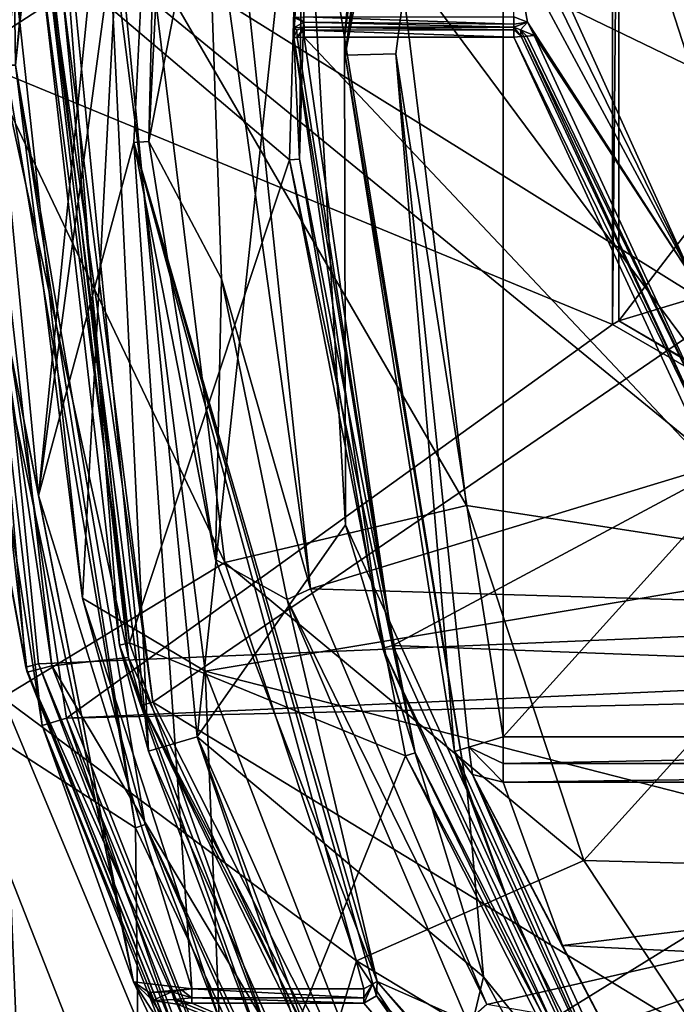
# Model space of a CAD drawing. Extents: x -250 to 250, y -963 to 894.
# Tile 1003 of 1056: x 138 to 145, y 786 to 795. Entities that reach past the tile are written whole.
import ezdxf

# ---------------------------------------------------------------- set-up
doc = ezdxf.new("R2010")
doc.units = 0
doc.header["$LTSCALE"] = 65.185185
for name, color, linetype in [('2546', 7, 'CONTINUOUS'), ('2547', 7, 'CONTINUOUS'), ('2550', 7, 'CONTINUOUS'), ('2552', 7, 'CONTINUOUS'), ('2567', 7, 'CONTINUOUS'), ('2568', 7, 'CONTINUOUS'), ('3422', 7, 'CONTINUOUS'), ('3427', 7, 'CONTINUOUS'), ('3429', 7, 'CONTINUOUS'), ('3431', 7, 'CONTINUOUS'), ('3433', 7, 'CONTINUOUS'), ('3655', 7, 'CONTINUOUS'), ('3656', 7, 'CONTINUOUS'), ('3657', 7, 'CONTINUOUS'), ('3659', 7, 'CONTINUOUS'), ('3660', 7, 'CONTINUOUS'), ('3674', 7, 'CONTINUOUS'), ('3676', 7, 'CONTINUOUS'), ('3678', 7, 'CONTINUOUS'), ('3681', 7, 'CONTINUOUS'), ('3684', 7, 'CONTINUOUS'), ('3687', 7, 'CONTINUOUS'), ('3689', 7, 'CONTINUOUS'), ('3701', 7, 'CONTINUOUS'), ('3702', 7, 'CONTINUOUS'), ('3703', 7, 'CONTINUOUS'), ('3715', 7, 'CONTINUOUS'), ('3724', 7, 'CONTINUOUS'), ('3738', 7, 'CONTINUOUS'), ('3755', 7, 'CONTINUOUS'), ('3756', 7, 'CONTINUOUS'), ('3757', 7, 'CONTINUOUS'), ('3762', 7, 'CONTINUOUS'), ('3763', 7, 'CONTINUOUS'), ('3764', 7, 'CONTINUOUS'), ('3817', 7, 'CONTINUOUS'), ('3818', 7, 'CONTINUOUS'), ('3819', 7, 'CONTINUOUS'), ('3820', 7, 'CONTINUOUS'), ('3854', 7, 'CONTINUOUS'), ('3866', 7, 'CONTINUOUS'), ('4097', 7, 'CONTINUOUS'), ('4098', 7, 'CONTINUOUS'), ('4100', 7, 'CONTINUOUS'), ('4101', 7, 'CONTINUOUS'), ('4103', 7, 'CONTINUOUS'), ('4106', 7, 'CONTINUOUS'), ('4110', 7, 'CONTINUOUS'), ('4115', 7, 'CONTINUOUS'), ('4116', 7, 'CONTINUOUS'), ('4129', 7, 'CONTINUOUS'), ('4136', 7, 'CONTINUOUS'), ('4154', 7, 'CONTINUOUS'), ('4162', 7, 'CONTINUOUS'), ('4167', 7, 'CONTINUOUS'), ('4168', 7, 'CONTINUOUS'), ('4170', 7, 'CONTINUOUS'), ('4187', 7, 'CONTINUOUS'), ('4188', 7, 'CONTINUOUS'), ('4427', 7, 'CONTINUOUS'), ('4429', 7, 'CONTINUOUS'), ('4430', 7, 'CONTINUOUS'), ('4432', 7, 'CONTINUOUS'), ('4433', 7, 'CONTINUOUS'), ('4448', 7, 'CONTINUOUS'), ('4450', 7, 'CONTINUOUS'), ('4453', 7, 'CONTINUOUS')]:
    doc.layers.add(name, color=color, linetype=linetype)

msp = doc.modelspace()

# ---------------------------------------------------------------- linework, layer by layer
at = {"layer": '2546', "color": 7, "linetype": 'CONTINUOUS'}
for points in [[(138.3301, 783.966, -68.65), (136.3134, 789.8448, -68.65), (138.1353, 788.6923, -68.65), (138.3301, 783.966, -68.65)], [(140.6181, 782.7342, -68.65), (138.3301, 783.966, -68.65), (138.1353, 788.6923, -68.65), (140.6181, 782.7342, -68.65)]]:
    msp.add_3dface(points, dxfattribs=at)
at = {"layer": '2547', "color": 7, "linetype": 'CONTINUOUS'}
for points in [[(138.9421, 802.3518, -15.65), (136.501, 796.3569, -15.65), (138.162, 794.9231, -15.65), (138.9421, 802.3518, -15.65)], [(138.162, 794.9231, -15.65), (137.5408, 788.6353, -15.65), (139.4437, 787.4069, -15.65), (138.162, 794.9231, -15.65)], [(137.5408, 788.6353, -15.65), (139.4888, 783.6724, -15.65), (139.4437, 787.4069, -15.65), (137.5408, 788.6353, -15.65)], [(139.4437, 787.4069, -15.65), (139.4888, 783.6724, -15.65), (141.6436, 782.7351, -15.65), (139.4437, 787.4069, -15.65)]]:
    msp.add_3dface(points, dxfattribs=at)
at = {"layer": '2550', "color": 7, "linetype": 'CONTINUOUS'}
for points in [[(146.4, 803, -64.65), (139.2507, 795.8559, -64.65), (146.4, 790, -64.65), (146.4, 803, -64.65)], [(139.2507, 795.8559, -64.65), (140.1302, 788.951, -64.65), (146.4, 790, -64.65), (139.2507, 795.8559, -64.65)], [(146.4, 790, -64.65), (140.1302, 788.951, -64.65), (148.1987, 786.8833, -64.65), (146.4, 790, -64.65)], [(140.1302, 788.951, -64.65), (141.7949, 784.6517, -64.65), (148.1987, 786.8833, -64.65), (140.1302, 788.951, -64.65)], [(148.1987, 786.8833, -64.65), (141.7949, 784.6517, -64.65), (151.8012, 786.8832, -64.65), (148.1987, 786.8833, -64.65)], [(141.7949, 784.6517, -64.65), (158.3592, 784.9506, -64.65), (151.8012, 786.8832, -64.65), (141.7949, 784.6517, -64.65)]]:
    msp.add_3dface(points, dxfattribs=at)
at = {"layer": '2552', "color": 7, "linetype": 'CONTINUOUS'}
for points in [[(139.0397, 802.3278, -15.75), (138.262, 794.9239, -15.75), (138.8953, 801.7147, -63.65), (139.0397, 802.3278, -15.75)], [(138.8953, 801.7147, -63.65), (138.262, 794.9239, -15.75), (138.2502, 795.8599, -63.65), (138.8953, 801.7147, -63.65)], [(138.2502, 795.8599, -63.65), (138.262, 794.9239, -15.75), (138.9214, 789.6692, -63.65), (138.2502, 795.8599, -63.65)], [(138.262, 794.9239, -15.75), (139.5394, 787.4382, -15.75), (138.9214, 789.6692, -63.65), (138.262, 794.9239, -15.75)], [(138.9214, 789.6692, -63.65), (139.5394, 787.4382, -15.75), (140.2675, 785.5247, -63.65), (138.9214, 789.6692, -63.65)], [(139.5394, 787.4382, -15.75), (141.7279, 782.789, -15.75), (140.2675, 785.5247, -63.65), (139.5394, 787.4382, -15.75)]]:
    msp.add_3dface(points, dxfattribs=at)
at = {"layer": '2567', "color": 7, "linetype": 'CONTINUOUS'}
msp.add_3dface([(139.4888, 783.6724, -15.65), (137.5408, 788.6353, -15.65), (137.8303, 784.8108, -16.65), (139.4888, 783.6724, -15.65)], dxfattribs=at)
at = {"layer": '2568', "color": 7, "linetype": 'CONTINUOUS'}
for points in [[(139.2507, 795.8559, -64.65), (138.2502, 795.8599, -63.65), (138.9214, 789.6692, -63.65), (139.2507, 795.8559, -64.65)], [(140.1302, 788.951, -64.65), (139.2507, 795.8559, -64.65), (138.9214, 789.6692, -63.65), (140.1302, 788.951, -64.65)], [(140.1302, 788.951, -64.65), (138.9214, 789.6692, -63.65), (140.2675, 785.5247, -63.65), (140.1302, 788.951, -64.65)], [(141.7949, 784.6517, -64.65), (140.1302, 788.951, -64.65), (140.2675, 785.5247, -63.65), (141.7949, 784.6517, -64.65)]]:
    msp.add_3dface(points, dxfattribs=at)
at = {"layer": '3422', "color": 7, "linetype": 'CONTINUOUS'}
msp.add_3dface([(136.3134, 789.8448, -68.65), (138.3301, 783.966, -68.65), (138.24, 783.9226, -68.55), (136.3134, 789.8448, -68.65)], dxfattribs=at)
at = {"layer": '3427', "color": 7, "linetype": 'CONTINUOUS'}
for points in [[(138.9421, 802.3518, -15.65), (138.162, 794.9231, -15.65), (139.0397, 802.3278, -15.75), (138.9421, 802.3518, -15.65)], [(138.162, 794.9231, -15.65), (138.262, 794.9239, -15.75), (139.0397, 802.3278, -15.75), (138.162, 794.9231, -15.65)], [(138.162, 794.9231, -15.65), (139.4437, 787.4069, -15.65), (138.262, 794.9239, -15.75), (138.162, 794.9231, -15.65)], [(139.4437, 787.4069, -15.65), (139.5394, 787.4382, -15.75), (138.262, 794.9239, -15.75), (139.4437, 787.4069, -15.65)], [(139.4437, 787.4069, -15.65), (141.6436, 782.7351, -15.65), (139.5394, 787.4382, -15.75), (139.4437, 787.4069, -15.65)], [(141.6436, 782.7351, -15.65), (141.7279, 782.789, -15.75), (139.5394, 787.4382, -15.75), (141.6436, 782.7351, -15.65)]]:
    msp.add_3dface(points, dxfattribs=at)
at = {"layer": '3429', "color": 7, "linetype": 'CONTINUOUS'}
for points in [[(146.5, 803, -68.45), (146.5, 790, -68.45), (142.6189, 802.029, -68.45), (146.5, 803, -68.45)], [(142.6189, 802.029, -68.45), (146.5, 790, -68.45), (142.0411, 796.0019, -68.45), (142.6189, 802.029, -68.45)], [(142.0411, 796.0019, -68.45), (146.5, 790, -68.45), (142.7065, 790.5852, -68.45), (142.0411, 796.0019, -68.45)], [(142.7065, 790.5852, -68.45), (146.5, 790, -68.45), (143.8629, 787.0825, -68.45), (142.7065, 790.5852, -68.45)], [(146.5, 790, -68.45), (148.2505, 786.9688, -68.45), (143.8629, 787.0825, -68.45), (146.5, 790, -68.45)], [(143.8629, 787.0825, -68.45), (148.2505, 786.9688, -68.45), (146.4438, 783.1866, -68.45), (143.8629, 787.0825, -68.45)]]:
    msp.add_3dface(points, dxfattribs=at)
at = {"layer": '3431', "color": 7, "linetype": 'CONTINUOUS'}
for points in [[(140.3243, 790.023, -68.55), (137.1429, 796.6974, -68.65), (139.5941, 795.957, -68.55), (140.3243, 790.023, -68.55)], [(138.1353, 788.6923, -68.65), (137.1429, 796.6974, -68.65), (140.3243, 790.023, -68.55), (138.1353, 788.6923, -68.65)], [(141.6233, 786.0954, -68.55), (138.1353, 788.6923, -68.65), (140.3243, 790.023, -68.55), (141.6233, 786.0954, -68.55)], [(140.6181, 782.7342, -68.65), (138.1353, 788.6923, -68.65), (141.6233, 786.0954, -68.55), (140.6181, 782.7342, -68.65)], [(144.7431, 781.4266, -68.55), (140.6181, 782.7342, -68.65), (141.6233, 786.0954, -68.55), (144.7431, 781.4266, -68.55)]]:
    msp.add_3dface(points, dxfattribs=at)
at = {"layer": '3433', "color": 7, "linetype": 'CONTINUOUS'}
for points in [[(142.0411, 796.0019, -68.45), (142.7065, 790.5852, -68.45), (139.5941, 795.957, -68.55), (142.0411, 796.0019, -68.45)], [(142.7065, 790.5852, -68.45), (140.3243, 790.023, -68.55), (139.5941, 795.957, -68.55), (142.7065, 790.5852, -68.45)], [(142.7065, 790.5852, -68.45), (143.8629, 787.0825, -68.45), (140.3243, 790.023, -68.55), (142.7065, 790.5852, -68.45)], [(143.8629, 787.0825, -68.45), (141.6233, 786.0954, -68.55), (140.3243, 790.023, -68.55), (143.8629, 787.0825, -68.45)], [(143.8629, 787.0825, -68.45), (146.4438, 783.1866, -68.45), (141.6233, 786.0954, -68.55), (143.8629, 787.0825, -68.45)], [(146.4438, 783.1866, -68.45), (144.7431, 781.4266, -68.55), (141.6233, 786.0954, -68.55), (146.4438, 783.1866, -68.45)]]:
    msp.add_3dface(points, dxfattribs=at)
at = {"layer": '3655', "color": 7, "linetype": 'CONTINUOUS'}
for points in [[(142.0095, 795.0349, 0.35), (143.0674, 788.3049, 0.35), (143.0674, 803.1951, 0.35), (142.0095, 795.0349, 0.35)], [(143.0674, 803.1951, 0.35), (143.0674, 788.3049, 0.35), (147.8104, 793.5559, 0.35), (143.0674, 803.1951, 0.35)], [(146.9, 795.7501, 0.35), (143.0674, 803.1951, 0.35), (147.8104, 793.5559, 0.35), (146.9, 795.7501, 0.35)], [(143.0674, 788.3049, 0.35), (156.9326, 788.3049, 0.35), (147.8104, 793.5559, 0.35), (143.0674, 788.3049, 0.35)]]:
    msp.add_3dface(points, dxfattribs=at)
at = {"layer": '3656', "color": 7, "linetype": 'CONTINUOUS'}
for points in [[(141.105, 798.9537, -58.15), (140.9619, 793.9899, -58.15), (138.6011, 795.998, -58.15), (141.105, 798.9537, -58.15)], [(138.6011, 795.998, -58.15), (140.9619, 793.9899, -58.15), (139.384, 789.23, -58.15), (138.6011, 795.998, -58.15)], [(140.9619, 793.9899, -58.15), (142.1054, 788.1159, -58.15), (139.384, 789.23, -58.15), (140.9619, 793.9899, -58.15)], [(139.384, 789.23, -58.15), (142.1054, 788.1159, -58.15), (140.8656, 785.0447, -58.15), (139.384, 789.23, -58.15)], [(142.1054, 788.1159, -58.15), (144.4036, 783.5681, -58.15), (140.8656, 785.0447, -58.15), (142.1054, 788.1159, -58.15)]]:
    msp.add_3dface(points, dxfattribs=at)
at = {"layer": '3657', "color": 7, "linetype": 'CONTINUOUS'}
for points in [[(138.5011, 795.997, -58.05), (139.2867, 789.207, -58.05), (138.5987, 798.1033, -7.15), (138.5011, 795.997, -58.05)], [(138.5987, 798.1033, -7.15), (139.2867, 789.207, -58.05), (139.5717, 788.1621, -7.15), (138.5987, 798.1033, -7.15)], [(139.2867, 789.207, -58.05), (140.7757, 785.001, -58.05), (139.5717, 788.1621, -7.15), (139.2867, 789.207, -58.05)], [(139.5717, 788.1621, -7.15), (140.7757, 785.001, -58.05), (141.834, 783.076, -7.15), (139.5717, 788.1621, -7.15)]]:
    msp.add_3dface(points, dxfattribs=at)
at = {"layer": '3659', "color": 7, "linetype": 'CONTINUOUS'}
for points in [[(141.9795, 789.2045, -11.15), (141.1061, 795.2, -11.15), (145.1568, 790.9058, -11.15), (141.9795, 789.2045, -11.15)], [(145.1568, 790.9058, -11.15), (141.1061, 795.2, -11.15), (143.1721, 795.2, -11.15), (145.1568, 790.9058, -11.15)], [(149.45, 788.9221, -11.15), (141.9795, 789.2045, -11.15), (145.1568, 790.9058, -11.15), (149.45, 788.9221, -11.15)], [(144.2977, 784.0617, -11.15), (141.9795, 789.2045, -11.15), (149.45, 788.9221, -11.15), (144.2977, 784.0617, -11.15)], [(149.45, 780.3813, -11.15), (144.2977, 784.0617, -11.15), (149.45, 788.9221, -11.15), (149.45, 780.3813, -11.15)]]:
    msp.add_3dface(points, dxfattribs=at)
at = {"layer": '3660', "color": 7, "linetype": 'CONTINUOUS'}
for points in [[(141.0025, 795.3986, -15.25), (141.0042, 795.2925, -15.2198), (141.2041, 798.941, -58.05), (141.0025, 795.3986, -15.25)], [(141.0042, 795.2925, -15.2198), (141.0062, 795.1978, -15.05), (141.2041, 798.941, -58.05), (141.0042, 795.2925, -15.2198)], [(141.2041, 798.941, -58.05), (141.0062, 795.1978, -15.05), (141.0617, 793.9969, -58.05), (141.2041, 798.941, -58.05)], [(141.0062, 795.1978, -11.25), (141.8832, 789.1775, -11.25), (141.0062, 795.1978, -15.05), (141.0062, 795.1978, -11.25)], [(141.0062, 795.1978, -15.05), (141.8832, 789.1775, -11.25), (141.0617, 793.9969, -58.05), (141.0062, 795.1978, -15.05)], [(141.0617, 793.9969, -58.05), (141.8832, 789.1775, -11.25), (142.1994, 788.1469, -58.05), (141.0617, 793.9969, -58.05)], [(141.8832, 789.1775, -11.25), (144.2152, 784.0052, -11.25), (142.1994, 788.1469, -58.05), (141.8832, 789.1775, -11.25)], [(142.1994, 788.1469, -58.05), (144.2152, 784.0052, -11.25), (144.484, 783.6273, -58.05), (142.1994, 788.1469, -58.05)]]:
    msp.add_3dface(points, dxfattribs=at)
at = {"layer": '3674', "color": 7, "linetype": 'CONTINUOUS'}
for points in [[(143.0674, 787.8575, 0.0732), (143.652, 786.2474, -2.7288), (156.9326, 787.8575, 0.0732), (143.0674, 787.8575, 0.0732)], [(156.9326, 787.8575, 0.0732), (143.652, 786.2474, -2.7288), (156.088, 785.6558, -3.5946), (156.9326, 787.8575, 0.0732)], [(143.652, 786.2474, -2.7288), (144.8787, 783.8925, -5.8196), (156.088, 785.6558, -3.5946), (143.652, 786.2474, -2.7288)]]:
    msp.add_3dface(points, dxfattribs=at)
at = {"layer": '3676', "color": 7, "linetype": 'CONTINUOUS'}
for points in [[(139.0969, 798.0614, -6.65), (140.051, 788.3045, -6.65), (141.0793, 797.8875, -6.65), (139.0969, 798.0614, -6.65)], [(141.0793, 797.8875, -6.65), (140.051, 788.3045, -6.65), (141.514, 790.3926, -6.65), (141.0793, 797.8875, -6.65)], [(141.514, 790.3926, -6.65), (140.051, 788.3045, -6.65), (142.8744, 785.9359, -6.65), (141.514, 790.3926, -6.65)], [(140.051, 788.3045, -6.65), (142.2564, 783.3435, -6.65), (142.8744, 785.9359, -6.65), (140.051, 788.3045, -6.65)], [(142.8744, 785.9359, -6.65), (142.2564, 783.3435, -6.65), (144.2916, 783.3435, -6.65), (142.8744, 785.9359, -6.65)]]:
    msp.add_3dface(points, dxfattribs=at)
at = {"layer": '3678', "color": 7, "linetype": 'CONTINUOUS'}
for points in [[(142.0401, 801.187, -6.15), (141.5054, 795.1985, -6.15), (142.5895, 803.3423, -0.15), (142.0401, 801.187, -6.15)], [(142.5895, 803.3423, -0.15), (141.5054, 795.1985, -6.15), (141.5094, 795.0218, -0.15), (142.5895, 803.3423, -0.15)], [(141.5054, 795.1985, -6.15), (142.7123, 787.7724, -6.15), (141.5094, 795.0218, -0.15), (141.5054, 795.1985, -6.15)], [(142.7123, 787.7724, -6.15), (142.5895, 788.1577, -0.15), (141.5094, 795.0218, -0.15), (142.7123, 787.7724, -6.15)], [(143.1893, 786.4761, -3.003), (142.5895, 788.1577, -0.15), (142.7123, 787.7724, -6.15), (143.1893, 786.4761, -3.003)], [(144.4571, 783.9991, -6.15), (143.1893, 786.4761, -3.003), (142.7123, 787.7724, -6.15), (144.4571, 783.9991, -6.15)]]:
    msp.add_3dface(points, dxfattribs=at)
at = {"layer": '3681', "color": 7, "linetype": 'CONTINUOUS'}
for points in [[(144.9354, 792.8225, -15.15), (143.3715, 796.2839, -15.15), (144.9353, 798.6774, -15.15), (144.9354, 792.8225, -15.15)], [(143.308, 796.1532, -15.15), (143.3715, 796.2839, -15.15), (144.9354, 792.8225, -15.15), (143.308, 796.1532, -15.15)], [(143.1721, 796.1, -15.15), (143.308, 796.1532, -15.15), (144.9354, 792.8225, -15.15), (143.1721, 796.1, -15.15)], [(143.3076, 795.3471, -15.15), (143.1721, 796.1, -15.15), (144.9354, 792.8225, -15.15), (143.3076, 795.3471, -15.15)], [(143.1721, 795.4, -15.15), (143.1721, 796.1, -15.15), (143.3076, 795.3471, -15.15), (143.1721, 795.4, -15.15)], [(143.3715, 795.2161, -15.15), (143.3076, 795.3471, -15.15), (144.9354, 792.8225, -15.15), (143.3715, 795.2161, -15.15)], [(145.2982, 791.0473, -15.15), (143.3715, 795.2161, -15.15), (144.9354, 792.8225, -15.15), (145.2982, 791.0473, -15.15)]]:
    msp.add_3dface(points, dxfattribs=at)
at = {"layer": '3684', "color": 7, "linetype": 'CONTINUOUS'}
for points in [[(143.2718, 795.208, -15.05), (145.227, 790.977, -15.05), (143.2718, 795.208, -11.25), (143.2718, 795.208, -15.05)], [(143.2718, 795.208, -11.25), (145.227, 790.977, -15.05), (145.227, 790.977, -11.25), (143.2718, 795.208, -11.25)]]:
    msp.add_3dface(points, dxfattribs=at)
at = {"layer": '3687', "color": 7, "linetype": 'CONTINUOUS'}
for points in [[(156.9326, 788.3049, 0.35), (143.0674, 788.0419, 0.2752), (156.9326, 788.0419, 0.2752), (156.9326, 788.3049, 0.35)], [(156.9326, 788.3049, 0.35), (143.0674, 788.3049, 0.35), (143.0674, 788.0419, 0.2752), (156.9326, 788.3049, 0.35)], [(143.0674, 787.8575, 0.0732), (156.9326, 787.8575, 0.0732), (156.9326, 788.0419, 0.2752), (143.0674, 787.8575, 0.0732)], [(143.0674, 788.0419, 0.2752), (143.0674, 787.8575, 0.0732), (156.9326, 788.0419, 0.2752), (143.0674, 788.0419, 0.2752)]]:
    msp.add_3dface(points, dxfattribs=at)
at = {"layer": '3689', "color": 7, "linetype": 'CONTINUOUS'}
for points in [[(141.0793, 797.8875, -6.65), (141.5054, 795.1985, -6.15), (142.0401, 801.187, -6.15), (141.0793, 797.8875, -6.65)], [(141.0793, 797.8875, -6.65), (141.514, 790.3926, -6.65), (141.5054, 795.1985, -6.15), (141.0793, 797.8875, -6.65)], [(141.514, 790.3926, -6.65), (142.7123, 787.7724, -6.15), (141.5054, 795.1985, -6.15), (141.514, 790.3926, -6.65)], [(141.514, 790.3926, -6.65), (142.8744, 785.9359, -6.65), (142.7123, 787.7724, -6.15), (141.514, 790.3926, -6.65)], [(142.8744, 785.9359, -6.65), (144.4571, 783.9991, -6.15), (142.7123, 787.7724, -6.15), (142.8744, 785.9359, -6.65)], [(142.8744, 785.9359, -6.65), (144.2916, 783.3435, -6.65), (144.4571, 783.9991, -6.15), (142.8744, 785.9359, -6.65)]]:
    msp.add_3dface(points, dxfattribs=at)
at = {"layer": '3701', "color": 7, "linetype": 'CONTINUOUS'}
for points in [[(142.5895, 788.1577, -0.15), (144.4571, 783.9991, -6.15), (142.7669, 787.9308, -0.0095), (142.5895, 788.1577, -0.15)], [(142.5895, 788.1577, -0.15), (143.1893, 786.4761, -3.003), (144.4571, 783.9991, -6.15), (142.5895, 788.1577, -0.15)], [(144.4571, 783.9991, -6.15), (144.627, 783.8834, -5.9528), (142.7669, 787.9308, -0.0095), (144.4571, 783.9991, -6.15)], [(144.627, 783.8834, -5.9528), (144.8787, 783.8925, -5.8196), (142.7669, 787.9308, -0.0095), (144.627, 783.8834, -5.9528)], [(144.8787, 783.8925, -5.8196), (143.652, 786.2474, -2.7288), (142.7669, 787.9308, -0.0095), (144.8787, 783.8925, -5.8196)], [(143.652, 786.2474, -2.7288), (143.0674, 787.8575, 0.0732), (142.7669, 787.9308, -0.0095), (143.652, 786.2474, -2.7288)]]:
    msp.add_3dface(points, dxfattribs=at)
at = {"layer": '3702', "color": 7, "linetype": 'CONTINUOUS'}
for points in [[(143.0674, 788.0419, 0.2752), (143.0674, 788.3049, 0.35), (142.7298, 788.201, 0.2039), (143.0674, 788.0419, 0.2752)], [(142.5895, 788.1577, -0.15), (142.7669, 787.9308, -0.0095), (142.7298, 788.201, 0.2039), (142.5895, 788.1577, -0.15)], [(142.7669, 787.9308, -0.0095), (143.0674, 787.8575, 0.0732), (142.7298, 788.201, 0.2039), (142.7669, 787.9308, -0.0095)], [(143.0674, 787.8575, 0.0732), (143.0674, 788.0419, 0.2752), (142.7298, 788.201, 0.2039), (143.0674, 787.8575, 0.0732)]]:
    msp.add_3dface(points, dxfattribs=at)
at = {"layer": '3703', "color": 7, "linetype": 'CONTINUOUS'}
for points in [[(142.5895, 803.3423, -0.15), (141.5094, 795.0218, -0.15), (142.7298, 803.299, 0.2039), (142.5895, 803.3423, -0.15)], [(141.5094, 795.0218, -0.15), (143.0674, 803.1951, 0.35), (142.7298, 803.299, 0.2039), (141.5094, 795.0218, -0.15)], [(142.0095, 795.0349, 0.35), (143.0674, 803.1951, 0.35), (141.5094, 795.0218, -0.15), (142.0095, 795.0349, 0.35)], [(142.5895, 788.1577, -0.15), (142.0095, 795.0349, 0.35), (141.5094, 795.0218, -0.15), (142.5895, 788.1577, -0.15)], [(142.0095, 795.0349, 0.35), (142.5895, 788.1577, -0.15), (142.7298, 788.201, 0.2039), (142.0095, 795.0349, 0.35)], [(143.0674, 788.3049, 0.35), (142.0095, 795.0349, 0.35), (142.7298, 788.201, 0.2039), (143.0674, 788.3049, 0.35)]]:
    msp.add_3dface(points, dxfattribs=at)
at = {"layer": '3715', "color": 7, "linetype": 'CONTINUOUS'}
for points in [[(138.5987, 798.1033, -7.15), (139.5717, 788.1621, -7.15), (139.0969, 798.0614, -6.65), (138.5987, 798.1033, -7.15)], [(139.5717, 788.1621, -7.15), (140.051, 788.3045, -6.65), (139.0969, 798.0614, -6.65), (139.5717, 788.1621, -7.15)], [(139.5717, 788.1621, -7.15), (141.834, 783.076, -7.15), (140.051, 788.3045, -6.65), (139.5717, 788.1621, -7.15)], [(142.2564, 783.3435, -6.65), (140.051, 788.3045, -6.65), (141.9576, 783.1543, -6.7966), (142.2564, 783.3435, -6.65)], [(140.051, 788.3045, -6.65), (141.834, 783.076, -7.15), (141.9576, 783.1543, -6.7966), (140.051, 788.3045, -6.65)]]:
    msp.add_3dface(points, dxfattribs=at)
at = {"layer": '3724', "color": 7, "linetype": 'CONTINUOUS'}
for points in [[(141.1061, 795.3, -11.25), (141.1061, 795.3, -15.05), (143.1721, 795.3, -11.25), (141.1061, 795.3, -11.25)], [(143.1721, 795.3, -11.25), (141.1061, 795.3, -15.05), (143.1721, 795.3, -15.05), (143.1721, 795.3, -11.25)]]:
    msp.add_3dface(points, dxfattribs=at)
at = {"layer": '3738', "color": 7, "linetype": 'CONTINUOUS'}
for points in [[(143.1721, 795.3, -11.25), (143.1721, 795.3, -15.05), (143.2399, 795.2735, -15.05), (143.1721, 795.3, -11.25)], [(143.1721, 795.3, -11.25), (143.2399, 795.2735, -15.05), (143.2399, 795.2735, -11.25), (143.1721, 795.3, -11.25)], [(143.2718, 795.208, -15.05), (143.2718, 795.208, -11.25), (143.2399, 795.2735, -11.25), (143.2718, 795.208, -15.05)], [(143.2399, 795.2735, -15.05), (143.2718, 795.208, -15.05), (143.2399, 795.2735, -11.25), (143.2399, 795.2735, -15.05)]]:
    msp.add_3dface(points, dxfattribs=at)
at = {"layer": '3755', "color": 7, "linetype": 'CONTINUOUS'}
for points in [[(141.1042, 795.3472, -15.1349), (141.1025, 795.4, -15.15), (143.1721, 795.3293, -15.1207), (141.1042, 795.3472, -15.1349)], [(141.1025, 795.4, -15.15), (143.1721, 795.4, -15.15), (143.1721, 795.3293, -15.1207), (141.1025, 795.4, -15.15)], [(143.1721, 795.3, -15.05), (141.1061, 795.3, -15.05), (141.1042, 795.3472, -15.1349), (143.1721, 795.3, -15.05)], [(143.1721, 795.3, -15.05), (141.1042, 795.3472, -15.1349), (143.1721, 795.3293, -15.1207), (143.1721, 795.3, -15.05)]]:
    msp.add_3dface(points, dxfattribs=at)
at = {"layer": '3756', "color": 7, "linetype": 'CONTINUOUS'}
for points in [[(143.1721, 795.4, -15.15), (143.3076, 795.3471, -15.15), (143.1721, 795.3293, -15.1207), (143.1721, 795.4, -15.15)], [(143.3076, 795.3471, -15.15), (143.1721, 795.3, -15.05), (143.1721, 795.3293, -15.1207), (143.3076, 795.3471, -15.15)], [(143.1721, 795.3, -15.05), (143.3076, 795.3471, -15.15), (143.2399, 795.2735, -15.05), (143.1721, 795.3, -15.05)], [(143.3076, 795.3471, -15.15), (143.3715, 795.2161, -15.15), (143.2399, 795.2735, -15.05), (143.3076, 795.3471, -15.15)], [(143.2399, 795.2735, -15.05), (143.3715, 795.2161, -15.15), (143.301, 795.2104, -15.1207), (143.2399, 795.2735, -15.05)], [(143.2718, 795.208, -15.05), (143.2399, 795.2735, -15.05), (143.301, 795.2104, -15.1207), (143.2718, 795.208, -15.05)]]:
    msp.add_3dface(points, dxfattribs=at)
at = {"layer": '3757', "color": 7, "linetype": 'CONTINUOUS'}
for points in [[(145.2982, 791.0473, -15.15), (143.2718, 795.208, -15.05), (143.301, 795.2104, -15.1207), (145.2982, 791.0473, -15.15)], [(145.2982, 791.0473, -15.15), (145.227, 790.977, -15.05), (143.2718, 795.208, -15.05), (145.2982, 791.0473, -15.15)], [(143.3715, 795.2161, -15.15), (145.2982, 791.0473, -15.15), (143.301, 795.2104, -15.1207), (143.3715, 795.2161, -15.15)]]:
    msp.add_3dface(points, dxfattribs=at)
at = {"layer": '3762', "color": 7, "linetype": 'CONTINUOUS'}
for points in [[(145.227, 790.977, -11.25), (143.1721, 795.2, -11.15), (143.2434, 795.2059, -11.1802), (145.227, 790.977, -11.25)], [(145.1568, 790.9058, -11.15), (143.1721, 795.2, -11.15), (145.227, 790.977, -11.25), (145.1568, 790.9058, -11.15)], [(143.2718, 795.208, -11.25), (145.227, 790.977, -11.25), (143.2434, 795.2059, -11.1802), (143.2718, 795.208, -11.25)]]:
    msp.add_3dface(points, dxfattribs=at)
at = {"layer": '3763', "color": 7, "linetype": 'CONTINUOUS'}
for points in [[(143.1721, 795.2713, -11.1799), (143.1721, 795.3, -11.25), (143.2434, 795.2059, -11.1802), (143.1721, 795.2713, -11.1799)], [(143.1721, 795.3, -11.25), (143.2399, 795.2735, -11.25), (143.2434, 795.2059, -11.1802), (143.1721, 795.3, -11.25)], [(143.1721, 795.2, -11.15), (143.1721, 795.2713, -11.1799), (143.2434, 795.2059, -11.1802), (143.1721, 795.2, -11.15)], [(143.2399, 795.2735, -11.25), (143.2718, 795.208, -11.25), (143.2434, 795.2059, -11.1802), (143.2399, 795.2735, -11.25)]]:
    msp.add_3dface(points, dxfattribs=at)
at = {"layer": '3764', "color": 7, "linetype": 'CONTINUOUS'}
for points in [[(141.1061, 795.3, -11.25), (143.1721, 795.3, -11.25), (143.1721, 795.2713, -11.1799), (141.1061, 795.3, -11.25)], [(141.1061, 795.2707, -11.1793), (141.1061, 795.3, -11.25), (143.1721, 795.2713, -11.1799), (141.1061, 795.2707, -11.1793)], [(143.1721, 795.2, -11.15), (141.1061, 795.2707, -11.1793), (143.1721, 795.2713, -11.1799), (143.1721, 795.2, -11.15)], [(143.1721, 795.2, -11.15), (141.1061, 795.2, -11.15), (141.1061, 795.2707, -11.1793), (143.1721, 795.2, -11.15)]]:
    msp.add_3dface(points, dxfattribs=at)
at = {"layer": '3817', "color": 7, "linetype": 'CONTINUOUS'}
for points in [[(141.9795, 789.2045, -11.15), (141.0062, 795.1978, -11.25), (141.0365, 795.1986, -11.1783), (141.9795, 789.2045, -11.15)], [(141.9795, 789.2045, -11.15), (141.8832, 789.1775, -11.25), (141.0062, 795.1978, -11.25), (141.9795, 789.2045, -11.15)], [(141.1061, 795.2, -11.15), (141.9795, 789.2045, -11.15), (141.0365, 795.1986, -11.1783), (141.1061, 795.2, -11.15)], [(141.9795, 789.2045, -11.15), (144.2977, 784.0617, -11.15), (141.8832, 789.1775, -11.25), (141.9795, 789.2045, -11.15)], [(144.2977, 784.0617, -11.15), (144.2152, 784.0052, -11.25), (141.8832, 789.1775, -11.25), (144.2977, 784.0617, -11.15)]]:
    msp.add_3dface(points, dxfattribs=at)
at = {"layer": '3818', "color": 7, "linetype": 'CONTINUOUS'}
for points in [[(141.0365, 795.1986, -11.1783), (141.0062, 795.1978, -11.25), (141.0354, 795.2707, -11.25), (141.0365, 795.1986, -11.1783)], [(141.1061, 795.3, -11.25), (141.0365, 795.1986, -11.1783), (141.0354, 795.2707, -11.25), (141.1061, 795.3, -11.25)], [(141.1061, 795.3, -11.25), (141.1061, 795.2707, -11.1793), (141.0365, 795.1986, -11.1783), (141.1061, 795.3, -11.25)], [(141.1061, 795.2707, -11.1793), (141.1061, 795.2, -11.15), (141.0365, 795.1986, -11.1783), (141.1061, 795.2707, -11.1793)]]:
    msp.add_3dface(points, dxfattribs=at)
at = {"layer": '3819', "color": 7, "linetype": 'CONTINUOUS'}
for points in [[(141.0354, 795.2707, -11.25), (141.0062, 795.1978, -11.25), (141.0346, 795.2699, -15.05), (141.0354, 795.2707, -11.25)], [(141.0062, 795.1978, -11.25), (141.0062, 795.1978, -15.05), (141.0346, 795.2699, -15.05), (141.0062, 795.1978, -11.25)], [(141.1061, 795.3, -15.05), (141.0354, 795.2707, -11.25), (141.0346, 795.2699, -15.05), (141.1061, 795.3, -15.05)], [(141.1061, 795.3, -15.05), (141.1061, 795.3, -11.25), (141.0354, 795.2707, -11.25), (141.1061, 795.3, -15.05)]]:
    msp.add_3dface(points, dxfattribs=at)
at = {"layer": '3820', "color": 7, "linetype": 'CONTINUOUS'}
for points in [[(141.1042, 795.3472, -15.1349), (141.0025, 795.3986, -15.25), (141.0318, 795.399, -15.1793), (141.1042, 795.3472, -15.1349)], [(141.0042, 795.2925, -15.2198), (141.0025, 795.3986, -15.25), (141.1042, 795.3472, -15.1349), (141.0042, 795.2925, -15.2198)], [(141.1061, 795.3, -15.05), (141.0042, 795.2925, -15.2198), (141.1042, 795.3472, -15.1349), (141.1061, 795.3, -15.05)], [(141.1025, 795.4, -15.15), (141.1042, 795.3472, -15.1349), (141.0318, 795.399, -15.1793), (141.1025, 795.4, -15.15)], [(141.0042, 795.2925, -15.2198), (141.1061, 795.3, -15.05), (141.0346, 795.2699, -15.05), (141.0042, 795.2925, -15.2198)], [(141.0062, 795.1978, -15.05), (141.0042, 795.2925, -15.2198), (141.0346, 795.2699, -15.05), (141.0062, 795.1978, -15.05)]]:
    msp.add_3dface(points, dxfattribs=at)
at = {"layer": '3854', "color": 7, "linetype": 'CONTINUOUS'}
for points in [[(140.9619, 793.9899, -58.15), (141.105, 798.9537, -58.15), (141.0617, 793.9969, -58.05), (140.9619, 793.9899, -58.15)], [(141.105, 798.9537, -58.15), (141.2041, 798.941, -58.05), (141.0617, 793.9969, -58.05), (141.105, 798.9537, -58.15)], [(140.9619, 793.9899, -58.15), (141.0617, 793.9969, -58.05), (142.1994, 788.1469, -58.05), (140.9619, 793.9899, -58.15)], [(142.1054, 788.1159, -58.15), (140.9619, 793.9899, -58.15), (142.1994, 788.1469, -58.05), (142.1054, 788.1159, -58.15)], [(142.1054, 788.1159, -58.15), (142.1994, 788.1469, -58.05), (144.484, 783.6273, -58.05), (142.1054, 788.1159, -58.15)], [(144.4036, 783.5681, -58.15), (142.1054, 788.1159, -58.15), (144.484, 783.6273, -58.05), (144.4036, 783.5681, -58.15)]]:
    msp.add_3dface(points, dxfattribs=at)
at = {"layer": '3866', "color": 7, "linetype": 'CONTINUOUS'}
for points in [[(138.6011, 795.998, -58.15), (139.384, 789.23, -58.15), (138.5011, 795.997, -58.05), (138.6011, 795.998, -58.15)], [(139.384, 789.23, -58.15), (139.2867, 789.207, -58.05), (138.5011, 795.997, -58.05), (139.384, 789.23, -58.15)], [(139.384, 789.23, -58.15), (140.8656, 785.0447, -58.15), (139.2867, 789.207, -58.05), (139.384, 789.23, -58.15)], [(140.8656, 785.0447, -58.15), (140.7757, 785.001, -58.05), (139.2867, 789.207, -58.05), (140.8656, 785.0447, -58.15)]]:
    msp.add_3dface(points, dxfattribs=at)
at = {"layer": '4097', "color": 7, "linetype": 'CONTINUOUS'}
for points in [[(138.6178, 802.4918, 13.35), (137.7613, 794.9986, 13.35), (144.1453, 799.132, 13.35), (138.6178, 802.4918, 13.35)], [(144.1453, 799.132, 13.35), (137.7613, 794.9986, 13.35), (144.1453, 792.3679, 13.35), (144.1453, 799.132, 13.35)], [(137.7613, 794.9986, 13.35), (138.764, 788.4857, 13.35), (144.1453, 792.3679, 13.35), (137.7613, 794.9986, 13.35)], [(138.764, 788.4857, 13.35), (150, 788.9886, 13.35), (144.1453, 792.3679, 13.35), (138.764, 788.4857, 13.35)], [(138.764, 788.4857, 13.35), (161.3822, 789.0082, 13.35), (150, 788.9886, 13.35), (138.764, 788.4857, 13.35)], [(138.764, 788.4857, 13.35), (140.4654, 784.3005, 13.35), (161.3822, 789.0082, 13.35), (138.764, 788.4857, 13.35)], [(161.3822, 789.0082, 13.35), (140.4654, 784.3005, 13.35), (159.5058, 784.2477, 13.35), (161.3822, 789.0082, 13.35)]]:
    msp.add_3dface(points, dxfattribs=at)
at = {"layer": '4098', "color": 7, "linetype": 'CONTINUOUS'}
for points in [[(138, 795.7652, 0.85), (139.9985, 805.6795, 0.85), (138.4873, 790.6832, 0.85), (138, 795.7652, 0.85)], [(139.9985, 805.6795, 0.85), (139.7052, 799.6862, 0.85), (138.4873, 790.6832, 0.85), (139.9985, 805.6795, 0.85)], [(139.4277, 794.1616, 0.85), (138.4873, 790.6832, 0.85), (139.7052, 799.6862, 0.85), (139.4277, 794.1616, 0.85)], [(139.9986, 785.8205, 0.85), (138.4873, 790.6832, 0.85), (139.4277, 794.1616, 0.85), (139.9986, 785.8205, 0.85)], [(141.6947, 785.8205, 0.85), (139.9986, 785.8205, 0.85), (139.4277, 794.1616, 0.85), (141.6947, 785.8205, 0.85)]]:
    msp.add_3dface(points, dxfattribs=at)
at = {"layer": '4100', "color": 7, "linetype": 'CONTINUOUS'}
for points in [[(137.5105, 794.9914, 13.1), (138.3767, 802.5563, 13.1), (137.5, 795.7447, 1.35), (137.5105, 794.9914, 13.1)], [(139.4248, 785.8866, 1.35), (137.5105, 794.9914, 13.1), (137.5, 795.7447, 1.35), (139.4248, 785.8866, 1.35)], [(138.5243, 788.4156, 13.1), (137.5105, 794.9914, 13.1), (139.4248, 785.8866, 1.35), (138.5243, 788.4156, 13.1)], [(140.2455, 784.1814, 13.1), (138.5243, 788.4156, 13.1), (140.0639, 784.525, 4.457), (140.2455, 784.1814, 13.1)], [(140.0639, 784.525, 4.457), (138.5243, 788.4156, 13.1), (139.4248, 785.8866, 1.35), (140.0639, 784.525, 4.457)]]:
    msp.add_3dface(points, dxfattribs=at)
at = {"layer": '4101', "color": 7, "linetype": 'CONTINUOUS'}
for points in [[(139.9279, 785.6745, 0.965), (142.68, 784.5309, 3.8226), (139.8562, 785.6688, 0.985), (139.9279, 785.6745, 0.965)], [(139.8562, 785.6688, 0.985), (142.68, 784.5309, 3.8226), (141.0126, 783.4339, 5.5994), (139.8562, 785.6688, 0.985)], [(139.9985, 785.6763, 0.9589), (142.68, 784.5309, 3.8226), (139.9279, 785.6745, 0.965), (139.9985, 785.6763, 0.9589)], [(141.6947, 785.6763, 0.9589), (142.68, 784.5309, 3.8226), (139.9985, 785.6763, 0.9589), (141.6947, 785.6763, 0.9589)]]:
    msp.add_3dface(points, dxfattribs=at)
at = {"layer": '4103', "color": 7, "linetype": 'CONTINUOUS'}
for points in [[(141.1694, 789.7637, 7.85), (140.3933, 797.1009, 7.85), (150, 792.45, 7.85), (141.1694, 789.7637, 7.85)], [(150, 792.45, 7.85), (140.3933, 797.1009, 7.85), (146.7, 795.75, 7.85), (150, 792.45, 7.85)], [(158.6752, 789.246, 7.85), (141.1694, 789.7637, 7.85), (150, 792.45, 7.85), (158.6752, 789.246, 7.85)], [(142.9072, 785.6642, 7.85), (141.1694, 789.7637, 7.85), (158.6752, 789.246, 7.85), (142.9072, 785.6642, 7.85)], [(155.4634, 783.4813, 7.85), (142.9072, 785.6642, 7.85), (158.6752, 789.246, 7.85), (155.4634, 783.4813, 7.85)]]:
    msp.add_3dface(points, dxfattribs=at)
at = {"layer": '4106', "color": 7, "linetype": 'CONTINUOUS'}
for points in [[(139.5768, 794.1715, 0.9869), (139.8514, 799.6615, 0.9869), (140.1446, 797.103, 7.6218), (139.5768, 794.1715, 0.9869)], [(140.2921, 792.8189, 7.6218), (139.5768, 794.1715, 0.9869), (140.1446, 797.103, 7.6218), (140.2921, 792.8189, 7.6218)], [(140.2316, 790.0525, 0.9869), (139.5768, 794.1715, 0.9869), (140.2921, 792.8189, 7.6218), (140.2316, 790.0525, 0.9869)], [(140.9404, 789.6587, 7.6218), (140.2316, 790.0525, 0.9869), (140.2921, 792.8189, 7.6218), (140.9404, 789.6587, 7.6218)], [(141.8265, 785.8909, 0.9869), (140.2316, 790.0525, 0.9869), (140.9404, 789.6587, 7.6218), (141.8265, 785.8909, 0.9869)], [(142.716, 785.4985, 7.6218), (141.8265, 785.8909, 0.9869), (140.9404, 789.6587, 7.6218), (142.716, 785.4985, 7.6218)], [(142.8043, 784.7467, 3.8792), (141.8265, 785.8909, 0.9869), (142.716, 785.4985, 7.6218), (142.8043, 784.7467, 3.8792)]]:
    msp.add_3dface(points, dxfattribs=at)
at = {"layer": '4110', "color": 7, "linetype": 'CONTINUOUS'}
for points in [[(144.2057, 799.0954, 13.3207), (144.2057, 792.4046, 13.3207), (146.7707, 795.75, 9.8593), (144.2057, 799.0954, 13.3207)], [(146.7707, 795.75, 9.8593), (144.2057, 792.4046, 13.3207), (147.7166, 793.4665, 9.8593), (146.7707, 795.75, 9.8593)], [(144.2057, 792.4046, 13.3207), (150, 789.0593, 13.3207), (147.7166, 793.4665, 9.8593), (144.2057, 792.4046, 13.3207)]]:
    msp.add_3dface(points, dxfattribs=at)
at = {"layer": '4115', "color": 7, "linetype": 'CONTINUOUS'}
for points in [[(140.0639, 784.525, 4.457), (139.4248, 785.8866, 1.35), (141.0126, 783.4339, 5.5994), (140.0639, 784.525, 4.457)], [(141.0126, 783.4339, 5.5994), (139.4248, 785.8866, 1.35), (139.6131, 785.7049, 1.1112), (141.0126, 783.4339, 5.5994)], [(139.8562, 785.6688, 0.985), (141.0126, 783.4339, 5.5994), (139.6131, 785.7049, 1.1112), (139.8562, 785.6688, 0.985)]]:
    msp.add_3dface(points, dxfattribs=at)
at = {"layer": '4116', "color": 7, "linetype": 'CONTINUOUS'}
for points in [[(138, 795.7652, 0.85), (138.4873, 790.6832, 0.85), (137.5, 795.7447, 1.35), (138, 795.7652, 0.85)], [(138.4873, 790.6832, 0.85), (139.4248, 785.8866, 1.35), (137.5, 795.7447, 1.35), (138.4873, 790.6832, 0.85)], [(138.4873, 790.6832, 0.85), (139.9986, 785.8205, 0.85), (139.4248, 785.8866, 1.35), (138.4873, 790.6832, 0.85)], [(139.4248, 785.8866, 1.35), (139.9986, 785.8205, 0.85), (139.5794, 785.7836, 1.0483), (139.4248, 785.8866, 1.35)], [(139.5794, 785.7836, 1.0483), (139.9986, 785.8205, 0.85), (139.9022, 785.8075, 0.8588), (139.5794, 785.7836, 1.0483)], [(139.804, 785.79, 0.8876), (139.5794, 785.7836, 1.0483), (139.9022, 785.8075, 0.8588), (139.804, 785.79, 0.8876)]]:
    msp.add_3dface(points, dxfattribs=at)
at = {"layer": '4129', "color": 7, "linetype": 'CONTINUOUS'}
for points in [[(138.6178, 802.4918, 13.35), (138.3767, 802.5563, 13.1), (137.5105, 794.9914, 13.1), (138.6178, 802.4918, 13.35)], [(137.7613, 794.9986, 13.35), (138.6178, 802.4918, 13.35), (137.5105, 794.9914, 13.1), (137.7613, 794.9986, 13.35)], [(137.7613, 794.9986, 13.35), (137.5105, 794.9914, 13.1), (138.5243, 788.4156, 13.1), (137.7613, 794.9986, 13.35)], [(138.764, 788.4857, 13.35), (137.7613, 794.9986, 13.35), (138.5243, 788.4156, 13.1), (138.764, 788.4857, 13.35)], [(138.764, 788.4857, 13.35), (138.5243, 788.4156, 13.1), (140.2455, 784.1814, 13.1), (138.764, 788.4857, 13.35)], [(140.4654, 784.3005, 13.35), (138.764, 788.4857, 13.35), (140.2455, 784.1814, 13.1), (140.4654, 784.3005, 13.35)]]:
    msp.add_3dface(points, dxfattribs=at)
at = {"layer": '4136', "color": 7, "linetype": 'CONTINUOUS'}
for points in [[(144.1453, 799.132, 13.35), (144.1453, 792.3679, 13.35), (144.2057, 799.0954, 13.3207), (144.1453, 799.132, 13.35)], [(144.1453, 792.3679, 13.35), (144.2057, 792.4046, 13.3207), (144.2057, 799.0954, 13.3207), (144.1453, 792.3679, 13.35)], [(144.1453, 792.3679, 13.35), (150, 788.9886, 13.35), (144.2057, 792.4046, 13.3207), (144.1453, 792.3679, 13.35)], [(144.2057, 792.4046, 13.3207), (150, 788.9886, 13.35), (150, 789.0268, 13.3424), (144.2057, 792.4046, 13.3207)], [(150, 789.0593, 13.3207), (144.2057, 792.4046, 13.3207), (150, 789.0268, 13.3424), (150, 789.0593, 13.3207)]]:
    msp.add_3dface(points, dxfattribs=at)
at = {"layer": '4154', "color": 7, "linetype": 'CONTINUOUS'}
for points in [[(141.8265, 785.8909, 0.9869), (144.4428, 782.9531, 6.3507), (141.8177, 785.7512, 0.9494), (141.8265, 785.8909, 0.9869)], [(141.8265, 785.8909, 0.9869), (142.8043, 784.7467, 3.8792), (144.4428, 782.9531, 6.3507), (141.8265, 785.8909, 0.9869)], [(142.68, 784.5309, 3.8226), (141.6947, 785.6763, 0.9589), (141.8177, 785.7512, 0.9494), (142.68, 784.5309, 3.8226)], [(144.3378, 782.8483, 6.3621), (142.68, 784.5309, 3.8226), (141.8177, 785.7512, 0.9494), (144.3378, 782.8483, 6.3621)], [(144.4428, 782.9531, 6.3507), (144.3378, 782.8483, 6.3621), (141.8177, 785.7512, 0.9494), (144.4428, 782.9531, 6.3507)]]:
    msp.add_3dface(points, dxfattribs=at)
at = {"layer": '4162', "color": 7, "linetype": 'CONTINUOUS'}
for points in [[(139.9986, 785.8205, 0.85), (141.6947, 785.7301, 0.8803), (139.9985, 785.7301, 0.8803), (139.9986, 785.8205, 0.85)], [(139.9986, 785.8205, 0.85), (141.6947, 785.8205, 0.85), (141.6947, 785.7301, 0.8803), (139.9986, 785.8205, 0.85)], [(141.6947, 785.6763, 0.9589), (139.9985, 785.6763, 0.9589), (139.9985, 785.7301, 0.8803), (141.6947, 785.6763, 0.9589)], [(141.6947, 785.7301, 0.8803), (141.6947, 785.6763, 0.9589), (139.9985, 785.7301, 0.8803), (141.6947, 785.7301, 0.8803)]]:
    msp.add_3dface(points, dxfattribs=at)
at = {"layer": '4167', "color": 7, "linetype": 'CONTINUOUS'}
for points in [[(139.4277, 794.1616, 0.85), (139.7052, 799.6862, 0.85), (139.5768, 794.1715, 0.9869), (139.4277, 794.1616, 0.85)], [(139.7052, 799.6862, 0.85), (139.8514, 799.6615, 0.9869), (139.5768, 794.1715, 0.9869), (139.7052, 799.6862, 0.85)], [(139.4277, 794.1616, 0.85), (139.5768, 794.1715, 0.9869), (140.2316, 790.0525, 0.9869), (139.4277, 794.1616, 0.85)], [(141.6947, 785.8205, 0.85), (139.4277, 794.1616, 0.85), (141.7828, 785.8676, 0.8881), (141.6947, 785.8205, 0.85)], [(139.4277, 794.1616, 0.85), (140.2316, 790.0525, 0.9869), (141.8265, 785.8909, 0.9869), (139.4277, 794.1616, 0.85)], [(139.4277, 794.1616, 0.85), (141.8265, 785.8909, 0.9869), (141.7828, 785.8676, 0.8881), (139.4277, 794.1616, 0.85)]]:
    msp.add_3dface(points, dxfattribs=at)
at = {"layer": '4168', "color": 7, "linetype": 'CONTINUOUS'}
for points in [[(141.6947, 785.7301, 0.8803), (141.6947, 785.8205, 0.85), (141.7828, 785.8676, 0.8881), (141.6947, 785.7301, 0.8803)], [(141.6947, 785.6763, 0.9589), (141.6947, 785.7301, 0.8803), (141.7828, 785.8676, 0.8881), (141.6947, 785.6763, 0.9589)], [(141.8177, 785.7512, 0.9494), (141.6947, 785.6763, 0.9589), (141.7828, 785.8676, 0.8881), (141.8177, 785.7512, 0.9494)], [(141.8265, 785.8909, 0.9869), (141.8177, 785.7512, 0.9494), (141.7828, 785.8676, 0.8881), (141.8265, 785.8909, 0.9869)]]:
    msp.add_3dface(points, dxfattribs=at)
at = {"layer": '4170', "color": 7, "linetype": 'CONTINUOUS'}
for points in [[(140.2921, 792.8189, 7.6218), (140.1446, 797.103, 7.6218), (141.1694, 789.7637, 7.85), (140.2921, 792.8189, 7.6218)], [(140.1446, 797.103, 7.6218), (140.3933, 797.1009, 7.85), (141.1694, 789.7637, 7.85), (140.1446, 797.103, 7.6218)], [(140.9404, 789.6587, 7.6218), (140.2921, 792.8189, 7.6218), (141.1694, 789.7637, 7.85), (140.9404, 789.6587, 7.6218)], [(140.9404, 789.6587, 7.6218), (141.1694, 789.7637, 7.85), (142.9072, 785.6642, 7.85), (140.9404, 789.6587, 7.6218)], [(142.716, 785.4985, 7.6218), (140.9404, 789.6587, 7.6218), (142.9072, 785.6642, 7.85), (142.716, 785.4985, 7.6218)]]:
    msp.add_3dface(points, dxfattribs=at)
at = {"layer": '4187', "color": 7, "linetype": 'CONTINUOUS'}
for points in [[(139.4248, 785.8866, 1.35), (139.5794, 785.7836, 1.0483), (139.6131, 785.7049, 1.1112), (139.4248, 785.8866, 1.35)], [(139.5794, 785.7836, 1.0483), (139.804, 785.79, 0.8876), (139.6131, 785.7049, 1.1112), (139.5794, 785.7836, 1.0483)], [(139.6131, 785.7049, 1.1112), (139.804, 785.79, 0.8876), (139.8254, 785.7132, 0.9186), (139.6131, 785.7049, 1.1112)], [(139.8562, 785.6688, 0.985), (139.6131, 785.7049, 1.1112), (139.8254, 785.7132, 0.9186), (139.8562, 785.6688, 0.985)]]:
    msp.add_3dface(points, dxfattribs=at)
at = {"layer": '4188', "color": 7, "linetype": 'CONTINUOUS'}
for points in [[(139.9985, 785.7301, 0.8803), (139.804, 785.79, 0.8876), (139.9022, 785.8075, 0.8588), (139.9985, 785.7301, 0.8803)], [(139.804, 785.79, 0.8876), (139.9985, 785.7301, 0.8803), (139.8254, 785.7132, 0.9186), (139.804, 785.79, 0.8876)], [(139.9986, 785.8205, 0.85), (139.9985, 785.7301, 0.8803), (139.9022, 785.8075, 0.8588), (139.9986, 785.8205, 0.85)], [(139.9985, 785.7301, 0.8803), (139.9985, 785.6763, 0.9589), (139.8254, 785.7132, 0.9186), (139.9985, 785.7301, 0.8803)], [(139.9985, 785.6763, 0.9589), (139.9279, 785.6745, 0.965), (139.8254, 785.7132, 0.9186), (139.9985, 785.6763, 0.9589)], [(139.9279, 785.6745, 0.965), (139.8562, 785.6688, 0.985), (139.8254, 785.7132, 0.9186), (139.9279, 785.6745, 0.965)]]:
    msp.add_3dface(points, dxfattribs=at)
at = {"layer": '4427', "color": 7, "linetype": 'CONTINUOUS'}
for points in [[(138.5524, 797.3902, 13.35), (139.376, 789.085, 13.35), (137.7614, 796.5049, 13.35), (138.5524, 797.3902, 13.35)], [(137.7614, 796.5049, 13.35), (139.376, 789.085, 13.35), (138.6188, 789.0041, 13.35), (137.7614, 796.5049, 13.35)], [(139.376, 789.085, 13.35), (142.4161, 782.6274, 13.35), (138.6188, 789.0041, 13.35), (139.376, 789.085, 13.35)], [(138.6188, 789.0041, 13.35), (142.4161, 782.6274, 13.35), (140.4963, 784.244, 13.35), (138.6188, 789.0041, 13.35)]]:
    msp.add_3dface(points, dxfattribs=at)
at = {"layer": '4429', "color": 7, "linetype": 'CONTINUOUS'}
for points in [[(137.5106, 796.5122, 13.6), (138.3778, 788.9396, 13.6), (137.6537, 792.8578, 14.3548), (137.5106, 796.5122, 13.6)], [(137.6537, 792.8578, 14.3548), (138.3778, 788.9396, 13.6), (138.3645, 788.9897, 14.3482), (137.6537, 792.8578, 14.3548)], [(138.3778, 788.9396, 13.6), (140.2767, 784.124, 13.6), (138.3645, 788.9897, 14.3482), (138.3778, 788.9396, 13.6)], [(138.3645, 788.9897, 14.3482), (140.2767, 784.124, 13.6), (140.5383, 783.6605, 14.3127), (138.3645, 788.9897, 14.3482)]]:
    msp.add_3dface(points, dxfattribs=at)
at = {"layer": '4430', "color": 7, "linetype": 'CONTINUOUS'}
for points in [[(150, 789.5102, 17.4641), (150, 801.9898, 17.4641), (137.6656, 797.2093, 14.5729), (150, 789.5102, 17.4641)], [(138.4897, 789.0228, 14.5673), (150, 789.5102, 17.4641), (137.6656, 797.2093, 14.5729), (138.4897, 789.0228, 14.5673)], [(140.661, 783.7296, 14.5376), (150, 789.5102, 17.4641), (138.4897, 789.0228, 14.5673), (140.661, 783.7296, 14.5376)], [(145.1075, 778.9087, 14.4548), (150, 789.5102, 17.4641), (140.661, 783.7296, 14.5376), (145.1075, 778.9087, 14.4548)]]:
    msp.add_3dface(points, dxfattribs=at)
at = {"layer": '4432', "color": 7, "linetype": 'CONTINUOUS'}
for points in [[(139.376, 789.085, 13.35), (138.5524, 797.3902, 13.35), (138.5107, 796.4907, 13.7965), (139.376, 789.085, 13.35)], [(139.5104, 788.615, 13.7718), (139.376, 789.085, 13.35), (138.5107, 796.4907, 13.7965), (139.5104, 788.615, 13.7718)], [(142.4161, 782.6274, 13.35), (139.376, 789.085, 13.35), (139.5104, 788.615, 13.7718), (142.4161, 782.6274, 13.35)], [(142.7171, 782.2395, 13.6681), (142.4161, 782.6274, 13.35), (139.5104, 788.615, 13.7718), (142.7171, 782.2395, 13.6681)]]:
    msp.add_3dface(points, dxfattribs=at)
at = {"layer": '4433', "color": 7, "linetype": 'CONTINUOUS'}
for points in [[(138.6159, 796.488, 13.9724), (150, 795.75, 16.85), (139.6169, 788.6446, 13.9508), (138.6159, 796.488, 13.9724)], [(150, 795.75, 16.85), (150, 782.3073, 14.9953), (139.6169, 788.6446, 13.9508), (150, 795.75, 16.85)], [(150, 782.3073, 14.9953), (142.814, 782.3124, 13.8519), (139.6169, 788.6446, 13.9508), (150, 782.3073, 14.9953)]]:
    msp.add_3dface(points, dxfattribs=at)
at = {"layer": '4448', "color": 7, "linetype": 'CONTINUOUS'}
for points in [[(138.6188, 789.0041, 13.35), (138.3778, 788.9396, 13.6), (137.5106, 796.5122, 13.6), (138.6188, 789.0041, 13.35)], [(137.7614, 796.5049, 13.35), (138.6188, 789.0041, 13.35), (137.5106, 796.5122, 13.6), (137.7614, 796.5049, 13.35)], [(138.6188, 789.0041, 13.35), (140.4963, 784.244, 13.35), (138.3778, 788.9396, 13.6), (138.6188, 789.0041, 13.35)], [(140.4963, 784.244, 13.35), (140.2767, 784.124, 13.6), (138.3778, 788.9396, 13.6), (140.4963, 784.244, 13.35)]]:
    msp.add_3dface(points, dxfattribs=at)
at = {"layer": '4450', "color": 7, "linetype": 'CONTINUOUS'}
for points in [[(137.6537, 792.8578, 14.3548), (138.3645, 788.9897, 14.3482), (137.6656, 797.2093, 14.5729), (137.6537, 792.8578, 14.3548)], [(138.3645, 788.9897, 14.3482), (138.4897, 789.0228, 14.5673), (137.6656, 797.2093, 14.5729), (138.3645, 788.9897, 14.3482)], [(138.3645, 788.9897, 14.3482), (140.5383, 783.6605, 14.3127), (138.4897, 789.0228, 14.5673), (138.3645, 788.9897, 14.3482)], [(140.5383, 783.6605, 14.3127), (140.661, 783.7296, 14.5376), (138.4897, 789.0228, 14.5673), (140.5383, 783.6605, 14.3127)]]:
    msp.add_3dface(points, dxfattribs=at)
at = {"layer": '4453', "color": 7, "linetype": 'CONTINUOUS'}
for points in [[(139.5104, 788.615, 13.7718), (138.5107, 796.4907, 13.7965), (139.6169, 788.6446, 13.9508), (139.5104, 788.615, 13.7718)], [(138.5107, 796.4907, 13.7965), (138.6159, 796.488, 13.9724), (139.6169, 788.6446, 13.9508), (138.5107, 796.4907, 13.7965)], [(142.814, 782.3124, 13.8519), (139.5104, 788.615, 13.7718), (139.6169, 788.6446, 13.9508), (142.814, 782.3124, 13.8519)], [(142.7171, 782.2395, 13.6681), (139.5104, 788.615, 13.7718), (142.814, 782.3124, 13.8519), (142.7171, 782.2395, 13.6681)]]:
    msp.add_3dface(points, dxfattribs=at)

doc.saveas('drawing.dxf')
